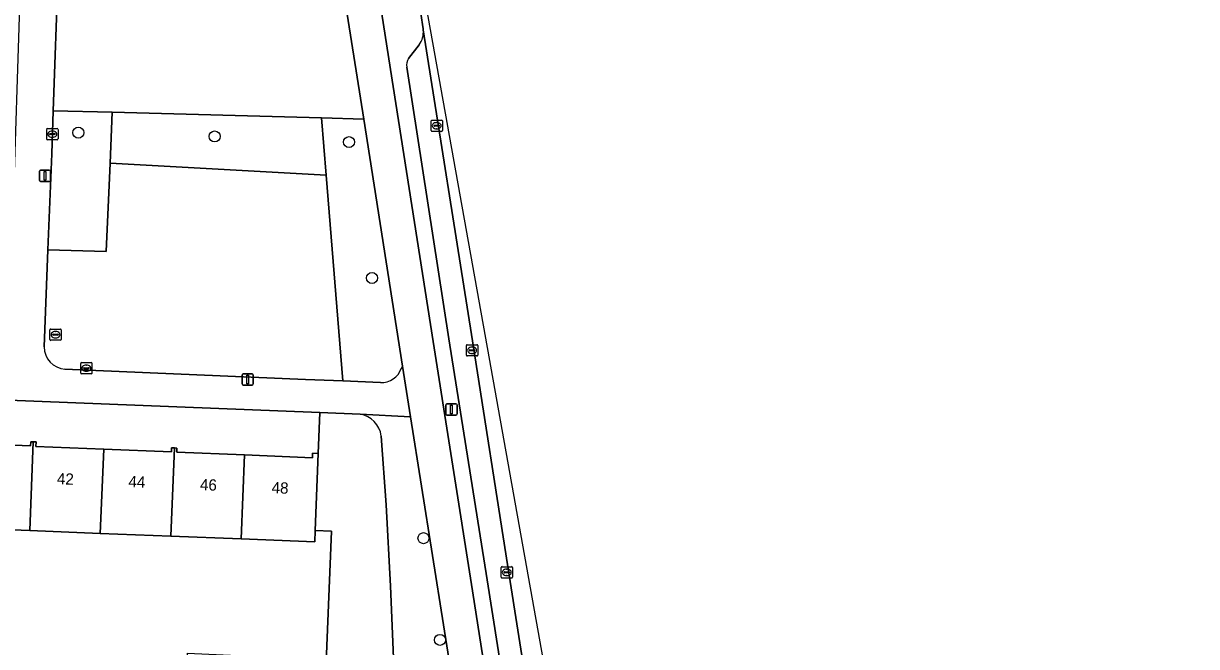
# Model space of a CAD drawing. Extents: x 160077 to 160948, y 386481 to 387498.
# Drawn here: x 160810.6 to 160914.5, y 387049.3 to 387104.5 of the extents above; entities that cross this region are included whole.
import ezdxf

# ---------------------------------------------------------------- set-up
doc = ezdxf.new("R2010")
doc.units = 0
for name, color, linetype in [('IMGEO_Boom', 7, 'Continuous'), ('IMGEO_Erf', 7, 'Continuous'), ('IMGEO_Fietspad_gesloten', 7, 'Continuous'), ('IMGEO_Groenvoorziening', 7, 'Continuous'), ('IMGEO_Kolk', 7, 'Continuous'), ('IMGEO_Lichtmast', 7, 'Continuous'), ('IMGEO_Pand', 7, 'Continuous'), ('IMGEO_Pand_nummerreeks', 7, 'Continuous'), ('IMGEO_Parkeervlak_open', 7, 'Continuous'), ('IMGEO_Rijbaan_lokaal_gesloten', 7, 'Continuous'), ('IMGEO_Rioolput', 7, 'Continuous'), ('IMGEO_Voetpad_open', 7, 'Continuous')]:
    doc.layers.add(name, color=color, linetype=linetype)

msp = doc.modelspace()

# ---------------------------------------------------------------- linework, layer by layer
at = {"layer": 'IMGEO_Boom'}
for centre in [(160815.42, 387094.87), (160827.5, 387094.53), (160839.41, 387094.03), (160841.45, 387081.99), (160846.01, 387058.94), (160847.47, 387049.93)]:
    msp.add_circle(centre, 0.489, dxfattribs=at)
at = {"layer": 'IMGEO_Erf'}
for points in [[(160836.17, 387066.07), (160836.18, 387066.46), (160836.68, 387066.44), (160836.83, 387070.08), (160798.77, 387071.58), (160798.63, 387067.96), (160799.14, 387067.94), (160799.13, 387067.6), (160805.15, 387067.36), (160811.18, 387067.12), (160811.2, 387067.48), (160811.43, 387067.47), (160811.68, 387067.46), (160811.66, 387067.06), (160817.67, 387066.82), (160823.68, 387066.58), (160823.69, 387066.94), (160823.93, 387066.93), (160824.16, 387066.92), (160824.15, 387066.55), (160830.15, 387066.31)], [(160837.87, 387059.55), (160836.41, 387059.61), (160836.37, 387058.61), (160829.86, 387058.87), (160823.61, 387059.12), (160817.37, 387059.36), (160811.12, 387059.61), (160804.85, 387059.86), (160798.31, 387060.12), (160798.35, 387061.13), (160797.26, 387061.17), (160796.68, 387047.35), (160800.08, 387047.21), (160800.19, 387049.66), (160804.32, 387049.49), (160808.58, 387049.3), (160808.48, 387046.86), (160824.99, 387046.27), (160825.09, 387048.74), (160829.54, 387048.55), (160833.65, 387048.38), (160833.55, 387045.91), (160837.3, 387045.76)]]:
    msp.add_lwpolyline(points, close=True, dxfattribs=at)
at = {"layer": 'IMGEO_Fietspad_gesloten'}
for points in [[(160846.88, 387076.36), (160843.09, 387100.46), (160839.8, 387121.48)], [(160839.04, 387106.69), (160840.71, 387096.07), (160844.15, 387074.18), (160844.86, 387069.7), (160848.76, 387045.13), (160853.93, 387012.14), (160854.19, 387010.64), (160860.04, 386973.36), (160860.24, 386971.99), (160863.79, 386949.37)], [(160867.02, 386948.27), (160866.58, 386951.23), (160853.41, 387034.81), (160850.27, 387054.84), (160846.88, 387076.36)]]:
    msp.add_lwpolyline(points, dxfattribs=at)
at = {"layer": 'IMGEO_Groenvoorziening'}
for points in [[(160837.18, 387108.18), (160831.92, 387108.42), (160825.21, 387108.72), (160813.63, 387109.18), (160813.19, 387096.81), (160818.43, 387096.67), (160836.96, 387096.17), (160840.71, 387096.07), (160839.04, 387106.69)], [(160840.71, 387096.07), (160836.96, 387096.17)], [(160836.96, 387096.17), (160837.38, 387091.1)], [(160844.15, 387074.18), (160840.71, 387096.07)], [(160837.38, 387091.1), (160818.23, 387092.17), (160817.88, 387084.34), (160812.72, 387084.49), (160812.38, 387075.89)], [(160814.24, 387073.91), (160835.55, 387073.01), (160838.87, 387072.87), (160837.38, 387091.1)], [(160837.38, 387091.1), (160838.87, 387072.87)], [(160844.05, 387073.98), (160844.15, 387074.18)], [(160838.87, 387072.87), (160842.21, 387072.73)], [(160840.39, 387069.93), (160836.83, 387070.08), (160836.68, 387066.44), (160836.41, 387059.61), (160837.87, 387059.55), (160837.3, 387045.76), (160843.46, 387045.49), (160843.09, 387054.69), (160842.71, 387061.89), (160842.27, 387067.99)]]:
    msp.add_lwpolyline(points, dxfattribs=at)
for points in [[(160812.72, 387084.49), (160817.88, 387084.34), (160818.23, 387092.17), (160818.43, 387096.67), (160813.19, 387096.81), (160813.06, 387092.99)], [(160837.38, 387091.1), (160836.96, 387096.17), (160818.43, 387096.67), (160818.23, 387092.17)]]:
    msp.add_lwpolyline(points, close=True, dxfattribs=at)
for centre, radius, start, end in [((160814.38, 387075.91), 2, 180.6299, 265.9928), ((160842.3, 387074.57), 1.84, 267.0467, 341.1203), ((160839.98, 387067.66), 2.31, 8.1399, 79.8258)]:
    msp.add_arc(centre, radius, start, end, dxfattribs=at)
at = {"layer": 'IMGEO_Kolk'}
for p, q in [((160846.68, 387095.05), (160846.68, 387095.9)), ((160846.76, 387095.98), (160847.61, 387095.98)), ((160846.98, 387095.52), (160847.38, 387095.52)), ((160847.17, 387095.76), (160847.2, 387095.76)), ((160847.68, 387095.9), (160847.68, 387095.05)), ((160812.62, 387094.31), (160812.62, 387095.16)), ((160812.69, 387095.24), (160813.54, 387095.24)), ((160812.88, 387094.73), (160812.88, 387094.74)), ((160812.92, 387094.78), (160813.32, 387094.78)), ((160813.31, 387094.69), (160812.92, 387094.69)), ((160813.13, 387094.46), (160813.1, 387094.46)), ((160813.11, 387095.01), (160813.13, 387095.01)), ((160813.36, 387094.74), (160813.36, 387094.73)), ((160813.62, 387095.16), (160813.62, 387094.31)), ((160847.61, 387094.98), (160846.76, 387094.98)), ((160846.94, 387095.47), (160846.94, 387095.48)), ((160847.38, 387095.43), (160846.98, 387095.43)), ((160847.19, 387095.2), (160847.17, 387095.2)), ((160847.43, 387095.48), (160847.43, 387095.47)), ((160813.54, 387094.23), (160812.69, 387094.23)), ((160849.82, 387075.15), (160849.82, 387076)), ((160849.89, 387076.08), (160850.74, 387076.08)), ((160850.31, 387075.86), (160850.33, 387075.86)), ((160850.82, 387076), (160850.82, 387075.15)), ((160850.74, 387075.08), (160849.89, 387075.08)), ((160850.08, 387075.57), (160850.08, 387075.58)), ((160850.12, 387075.62), (160850.52, 387075.62)), ((160850.51, 387075.53), (160850.12, 387075.53)), ((160850.33, 387075.3), (160850.3, 387075.3)), ((160850.56, 387075.58), (160850.56, 387075.57)), ((160815.63, 387073.57), (160815.63, 387074.42)), ((160815.71, 387074.5), (160816.56, 387074.5)), ((160815.89, 387073.99), (160815.89, 387074)), ((160815.93, 387074.04), (160816.33, 387074.04)), ((160816.33, 387073.95), (160815.93, 387073.95)), ((160816.12, 387074.28), (160816.15, 387074.28)), ((160816.14, 387073.72), (160816.12, 387073.72)), ((160816.38, 387074), (160816.38, 387073.99)), ((160816.63, 387074.42), (160816.63, 387073.57)), ((160816.56, 387073.5), (160815.71, 387073.5)), ((160852.89, 387055.49), (160852.89, 387056.34)), ((160852.96, 387056.41), (160853.82, 387056.41)), ((160853.38, 387056.19), (160853.4, 387056.19)), ((160853.89, 387056.34), (160853.89, 387055.49)), ((160853.82, 387055.41), (160852.96, 387055.41)), ((160853.15, 387055.91), (160853.15, 387055.92)), ((160853.19, 387055.96), (160853.59, 387055.96)), ((160853.59, 387055.87), (160853.19, 387055.87)), ((160853.4, 387055.63), (160853.37, 387055.63)), ((160853.63, 387055.92), (160853.63, 387055.91))]:
    msp.add_line(p, q, dxfattribs=at)
for points in [[(160846.68, 387095.05), (160846.68, 387095.9)], [(160846.76, 387095.98), (160847.61, 387095.98)], [(160847.68, 387095.9), (160847.68, 387095.05)], [(160812.62, 387094.31), (160812.62, 387095.16)], [(160812.69, 387095.24), (160813.54, 387095.24)], [(160813.62, 387095.16), (160813.62, 387094.31)], [(160847.61, 387094.98), (160846.76, 387094.98)], [(160813.54, 387094.23), (160812.69, 387094.23)], [(160849.82, 387075.15), (160849.82, 387076)], [(160849.89, 387076.08), (160850.74, 387076.08)], [(160850.82, 387076), (160850.82, 387075.15)], [(160850.74, 387075.08), (160849.89, 387075.08)], [(160815.63, 387073.57), (160815.63, 387074.42)], [(160815.71, 387074.5), (160816.56, 387074.5)], [(160816.63, 387074.42), (160816.63, 387073.57)], [(160816.56, 387073.5), (160815.71, 387073.5)], [(160852.89, 387055.49), (160852.89, 387056.34)], [(160852.96, 387056.41), (160853.82, 387056.41)], [(160853.89, 387056.34), (160853.89, 387055.49)], [(160853.82, 387055.41), (160852.96, 387055.41)]]:
    msp.add_lwpolyline(points, dxfattribs=at)
for centre, radius, start, end in [((160846.76, 387095.9), 0.0765, 91.552, 178.448), ((160846.76, 387095.9), 0.0765, 91.552, 178.448), ((160846.98, 387095.48), 0.0403, 85.8775, 175.7526), ((160847.39, 387095.48), 0.0386, 1.7309, 96.639), ((160847.61, 387095.9), 0.0765, 1.552, 88.448), ((160847.61, 387095.9), 0.0765, 1.552, 88.448), ((160812.69, 387095.16), 0.0765, 91.552, 178.448), ((160812.69, 387095.16), 0.0765, 91.552, 178.448), ((160812.92, 387094.74), 0.0403, 85.8775, 175.7526), ((160812.91, 387094.73), 0.0366, 178.938, 274.7102), ((160813.32, 387094.73), 0.043, 264.8664, 352.4533), ((160813.32, 387094.74), 0.0386, 1.7309, 96.639), ((160813.54, 387095.16), 0.0765, 1.552, 88.448), ((160813.54, 387095.16), 0.0765, 1.552, 88.448), ((160846.76, 387095.05), 0.0765, 181.552, 268.448), ((160846.76, 387095.05), 0.0765, 181.552, 268.448), ((160846.98, 387095.47), 0.0366, 178.938, 274.7102), ((160847.38, 387095.48), 0.043, 264.8664, 352.4533), ((160847.61, 387095.05), 0.0765, 271.552, 358.448), ((160847.61, 387095.05), 0.0765, 271.552, 358.448), ((160812.69, 387094.31), 0.0765, 181.552, 268.448), ((160812.69, 387094.31), 0.0765, 181.552, 268.448), ((160813.54, 387094.31), 0.0765, 271.552, 358.448), ((160813.54, 387094.31), 0.0765, 271.552, 358.448), ((160849.89, 387076), 0.0765, 91.552, 178.448), ((160849.89, 387076), 0.0765, 91.552, 178.448), ((160850.74, 387076), 0.0765, 1.552, 88.448), ((160850.74, 387076), 0.0765, 1.552, 88.448), ((160849.89, 387075.15), 0.0765, 181.552, 268.448), ((160849.89, 387075.15), 0.0765, 181.552, 268.448), ((160850.12, 387075.58), 0.0403, 85.8775, 175.7526), ((160850.11, 387075.57), 0.0366, 178.938, 274.7102), ((160850.52, 387075.58), 0.043, 264.8664, 352.4533), ((160850.52, 387075.58), 0.0386, 1.7309, 96.639), ((160850.74, 387075.15), 0.0765, 271.552, 358.448), ((160850.74, 387075.15), 0.0765, 271.552, 358.448), ((160815.71, 387074.42), 0.0765, 91.552, 178.448), ((160815.71, 387074.42), 0.0765, 91.552, 178.448), ((160815.93, 387074), 0.0403, 85.8775, 175.7526), ((160815.93, 387073.99), 0.0366, 178.938, 274.7102), ((160816.34, 387074), 0.0386, 1.7309, 96.639), ((160816.33, 387074), 0.043, 264.8664, 352.4533), ((160816.56, 387074.42), 0.0765, 1.552, 88.448), ((160816.56, 387074.42), 0.0765, 1.552, 88.448), ((160815.71, 387073.57), 0.0765, 181.552, 268.448), ((160815.71, 387073.57), 0.0765, 181.552, 268.448), ((160816.56, 387073.57), 0.0765, 271.552, 358.448), ((160816.56, 387073.57), 0.0765, 271.552, 358.448), ((160852.97, 387056.34), 0.0765, 91.552, 178.448), ((160852.97, 387056.34), 0.0765, 91.552, 178.448), ((160853.81, 387056.34), 0.0765, 1.552, 88.448), ((160853.81, 387056.34), 0.0765, 1.552, 88.448), ((160852.97, 387055.49), 0.0765, 181.552, 268.448), ((160852.97, 387055.49), 0.0765, 181.552, 268.448), ((160853.19, 387055.92), 0.0403, 85.8775, 175.7526), ((160853.18, 387055.91), 0.0366, 178.938, 274.7102), ((160853.59, 387055.92), 0.0386, 1.7309, 96.639), ((160853.59, 387055.91), 0.043, 264.8664, 352.4533), ((160853.81, 387055.49), 0.0765, 271.552, 358.448), ((160853.81, 387055.49), 0.0765, 271.552, 358.448)]:
    msp.add_arc(centre, radius, start, end, dxfattribs=at)
for centre, major_axis, ratio, start_param, end_param in [((160847.17, 387095.48), (-0.387, 0.002), 0.722429, 4.712389, 7.853982), ((160847.19, 387095.48), (-0.39, 0.002), 0.717154, 1.570796, 4.712389), ((160813.1, 387094.73), (-0.387, 0.002), 0.722429, 4.712389, 7.853982), ((160813.13, 387094.73), (-0.39, 0.002), 0.717154, 1.570796, 4.712389), ((160850.3, 387075.58), (-0.387, 0.002), 0.722429, 4.712389, 7.853982), ((160850.33, 387075.58), (-0.39, 0.002), 0.717154, 1.570796, 4.712389), ((160816.12, 387074), (-0.387, 0.002), 0.722429, 4.712389, 7.853982), ((160816.14, 387074), (-0.39, 0.002), 0.717154, 1.570796, 4.712389), ((160853.38, 387055.91), (-0.387, 0.002), 0.722429, 4.712389, 7.853982), ((160853.4, 387055.91), (-0.39, 0.002), 0.717154, 1.570796, 4.712389)]:
    msp.add_ellipse(centre, major_axis=major_axis, ratio=ratio, start_param=start_param, end_param=end_param, dxfattribs=at)
at = {"layer": 'IMGEO_Lichtmast'}
for p, q in [((160811.97, 387090.64), (160811.97, 387091.44)), ((160811.97, 387091.44), (160811.97, 387090.64)), ((160812.07, 387091.54), (160812.85, 387091.54)), ((160812.85, 387091.54), (160812.07, 387091.54)), ((160812.95, 387091.44), (160812.95, 387090.64)), ((160812.95, 387090.64), (160812.95, 387091.44)), ((160812.85, 387090.54), (160812.07, 387090.54)), ((160812.07, 387090.54), (160812.85, 387090.54)), ((160829.94, 387072.6), (160829.94, 387073.4)), ((160829.94, 387073.4), (160829.94, 387072.6)), ((160830.04, 387073.5), (160830.83, 387073.5)), ((160830.83, 387073.5), (160830.04, 387073.5)), ((160830.93, 387073.4), (160830.93, 387072.6)), ((160830.93, 387072.6), (160830.93, 387073.4)), ((160830.83, 387072.5), (160830.04, 387072.5)), ((160830.04, 387072.5), (160830.83, 387072.5)), ((160847.99, 387069.94), (160847.99, 387070.74)), ((160847.99, 387070.74), (160847.99, 387069.94)), ((160848.09, 387070.84), (160848.88, 387070.84)), ((160848.88, 387070.84), (160848.09, 387070.84)), ((160848.98, 387070.74), (160848.98, 387069.94)), ((160848.98, 387069.94), (160848.98, 387070.74)), ((160848.88, 387069.84), (160848.09, 387069.84)), ((160848.09, 387069.84), (160848.88, 387069.84))]:
    msp.add_line(p, q, dxfattribs=at)
for points in [[(160812.38, 387091.42), (160812.54, 387091.42), (160812.54, 387090.67), (160812.38, 387090.67), (160812.38, 387091.42)], [(160830.36, 387073.38), (160830.51, 387073.38), (160830.51, 387072.62), (160830.36, 387072.62), (160830.36, 387073.38)], [(160848.41, 387070.71), (160848.56, 387070.71), (160848.56, 387069.96), (160848.41, 387069.96), (160848.41, 387070.71)]]:
    msp.add_lwpolyline(points, dxfattribs=at)
for centre, start, end in [((160812.07, 387091.44), 90, 180), ((160812.07, 387091.44), 90, 180), ((160812.85, 387091.44), 0, 90), ((160812.85, 387091.44), 360, 90), ((160812.07, 387090.64), 180, 270), ((160812.07, 387090.64), 180, 270), ((160812.85, 387090.64), 270, 0), ((160812.85, 387090.64), 270, 0), ((160830.04, 387073.4), 90, 180), ((160830.04, 387073.4), 90, 180), ((160830.83, 387073.4), 0, 90), ((160830.83, 387073.4), 360, 90), ((160830.04, 387072.6), 180, 270), ((160830.04, 387072.6), 180, 270), ((160830.83, 387072.6), 270, 0), ((160830.83, 387072.6), 270, 0), ((160848.09, 387070.74), 90, 180), ((160848.09, 387070.74), 90, 180), ((160848.88, 387070.74), 0, 90), ((160848.88, 387070.74), 360, 90), ((160848.09, 387069.94), 180, 270), ((160848.09, 387069.94), 180, 270), ((160848.88, 387069.94), 270, 0), ((160848.88, 387069.94), 270, 0)]:
    msp.add_arc(centre, 0.1, start, end, dxfattribs=at)
at = {"layer": 'IMGEO_Pand'}
for points in [[(160811.43, 387067.47), (160811.2, 387067.48), (160811.18, 387067.12), (160805.15, 387067.36), (160804.85, 387059.86), (160811.12, 387059.61)], [(160817.67, 387066.82), (160811.66, 387067.06), (160811.68, 387067.46), (160811.43, 387067.47), (160811.12, 387059.61), (160817.37, 387059.36)], [(160823.93, 387066.93), (160823.69, 387066.94), (160823.68, 387066.58), (160817.67, 387066.82), (160817.37, 387059.36), (160823.61, 387059.12)], [(160823.61, 387059.12), (160829.86, 387058.87), (160830.15, 387066.31), (160824.15, 387066.55), (160824.16, 387066.92), (160823.93, 387066.93)], [(160836.68, 387066.44), (160836.18, 387066.46), (160836.17, 387066.07), (160830.15, 387066.31), (160829.86, 387058.87), (160836.37, 387058.61), (160836.41, 387059.61)]]:
    msp.add_lwpolyline(points, close=True, dxfattribs=at)
at = {"layer": 'IMGEO_Parkeervlak_open'}
for points in [[(160853.6, 387055.67), (160850.25, 387076.97), (160845.99, 387103.98)], [(160845.62, 387102.65), (160844.68, 387101.43)], [(160844.52, 387100.68), (160848.27, 387076.59), (160851.65, 387055.24), (160854.81, 387035.18), (160868.01, 386951.45)], [(160870.51, 386948.38), (160856.76, 387035.6), (160853.6, 387055.67)]]:
    msp.add_lwpolyline(points, dxfattribs=at)
for centre, radius, start, end in [((160844.24, 387103.75), 1.76, 321.3949, 7.4008), ((160845.46, 387100.87), 0.961, 144.6554, 191.7288)]:
    msp.add_arc(centre, radius, start, end, dxfattribs=at)
at = {"layer": 'IMGEO_Rijbaan_lokaal_gesloten'}
for points in [[(160841.78, 387131.05), (160843.09, 387122.72), (160843.68, 387118.82), (160843.91, 387117.2), (160844.42, 387114.08), (160845.35, 387108.16), (160845.97, 387104.07), (160845.99, 387103.98), (160850.25, 387076.97), (160853.6, 387055.67), (160856.76, 387035.6), (160870.51, 386948.38), (160871.55, 386938.16), (160873.62, 386918.31), (160875.5, 386900.31), (160876.4, 386892.08)], [(160911.92, 386716.69), (160912.7, 386711.72), (160913.69, 386705.4), (160914.52, 386705.52), (160914.5, 386705.63), (160887.77, 386879.36), (160883.79, 386903.91), (160869.09, 386978.62), (160851.67, 387075.84), (160841.78, 387131.05)]]:
    msp.add_lwpolyline(points, dxfattribs=at)
at = {"layer": 'IMGEO_Rioolput'}
for p, q in [((160812.9, 387076.54), (160812.9, 387077.39)), ((160812.98, 387077.47), (160813.83, 387077.47)), ((160813.16, 387076.96), (160813.16, 387076.97)), ((160813.2, 387077.01), (160813.6, 387077.01)), ((160813.6, 387076.92), (160813.2, 387076.92)), ((160813.39, 387077.25), (160813.42, 387077.25)), ((160813.65, 387076.97), (160813.65, 387076.96)), ((160813.9, 387077.39), (160813.9, 387076.54)), ((160813.83, 387076.47), (160812.98, 387076.47)), ((160813.41, 387076.69), (160813.39, 387076.69))]:
    msp.add_line(p, q, dxfattribs=at)
for points in [[(160812.9, 387076.54), (160812.9, 387077.39)], [(160812.98, 387077.47), (160813.83, 387077.47)], [(160813.9, 387077.39), (160813.9, 387076.54)], [(160813.83, 387076.47), (160812.98, 387076.47)]]:
    msp.add_lwpolyline(points, dxfattribs=at)
for centre, radius, start, end in [((160812.98, 387077.39), 0.0765, 91.552, 178.448), ((160812.98, 387077.39), 0.0765, 91.552, 178.448), ((160813.2, 387076.97), 0.0403, 85.8775, 175.7526), ((160813.2, 387076.96), 0.0366, 178.938, 274.7102), ((160813.61, 387076.97), 0.0386, 1.7309, 96.639), ((160813.6, 387076.97), 0.043, 264.8664, 352.4533), ((160813.83, 387077.39), 0.0765, 1.552, 88.448), ((160813.83, 387077.39), 0.0765, 1.552, 88.448), ((160812.98, 387076.54), 0.0765, 181.552, 268.448), ((160812.98, 387076.54), 0.0765, 181.552, 268.448), ((160813.83, 387076.54), 0.0765, 271.552, 358.448), ((160813.83, 387076.54), 0.0765, 271.552, 358.448)]:
    msp.add_arc(centre, radius, start, end, dxfattribs=at)
for centre, major_axis, ratio, start_param, end_param in [((160813.39, 387076.97), (-0.387, 0.002), 0.722429, 4.712389, 7.853982), ((160813.41, 387076.97), (-0.39, 0.002), 0.717154, 1.570796, 4.712389)]:
    msp.add_ellipse(centre, major_axis=major_axis, ratio=ratio, start_param=start_param, end_param=end_param, dxfattribs=at)
at = {"layer": 'IMGEO_Voetpad_open'}
for points in [[(160841.18, 387121.74), (160833.75, 387169.39), (160823.25, 387236.19), (160821.85, 387235.9), (160832.32, 387169.22), (160839.8, 387121.48), (160843.09, 387100.46), (160846.88, 387076.36), (160850.27, 387054.84), (160853.41, 387034.81), (160866.58, 386951.23), (160868.01, 386951.45), (160854.81, 387035.18), (160851.65, 387055.24), (160848.27, 387076.59), (160844.52, 387100.68)], [(160845.99, 387103.98), (160845.97, 387104.07), (160845.35, 387108.16), (160844.19, 387107.96), (160843.28, 387113.92), (160844.42, 387114.08)], [(160812.38, 387075.89), (160812.72, 387084.49), (160813.06, 387092.99), (160813.19, 387096.81), (160813.63, 387109.18), (160810.34, 387109.32), (160810.3, 387108.39), (160810.27, 387107.91), (160809.58, 387086.72)], [(160844.68, 387101.43), (160845.62, 387102.65)], [(160793.08, 387071.8), (160798.77, 387071.58), (160836.83, 387070.08), (160840.39, 387069.93), (160844.86, 387069.7), (160844.15, 387074.18)], [(160842.21, 387072.73), (160838.87, 387072.87), (160835.55, 387073.01), (160814.24, 387073.91)], [(160844.15, 387074.18), (160844.05, 387073.98)], [(160848.76, 387045.13), (160844.86, 387069.7), (160840.39, 387069.93)], [(160842.27, 387067.99), (160842.71, 387061.89), (160843.09, 387054.69), (160843.46, 387045.49), (160843.8, 387045.48), (160843.72, 387043.68), (160841.92, 387000), (160840.85, 386974.22), (160839.23, 386935.04), (160839.14, 386932.85), (160847.19, 386932.54), (160847.24, 386933.71), (160848.2, 386933.71), (160864.48, 386907.55), (160864.69, 386906.94), (160865.32, 386902.89)]]:
    msp.add_lwpolyline(points, dxfattribs=at)
for centre, radius, start, end in [((160844.24, 387103.75), 1.76, 321.3949, 7.4008), ((160845.46, 387100.87), 0.961, 144.6554, 191.7288), ((160814.38, 387075.91), 2, 180.6299, 265.9928), ((160842.3, 387074.57), 1.84, 267.0467, 341.1203), ((160839.98, 387067.66), 2.31, 8.1399, 79.8258)]:
    msp.add_arc(centre, radius, start, end, dxfattribs=at)

# ---------------------------------------------------------------- texts
at = {"layer": 'IMGEO_Pand_nummerreeks'}
for s, p in [('42', (160813.51, 387063.72)), ('44', (160819.85, 387063.46)), ('46', (160826.19, 387063.2)), ('48', (160832.54, 387062.93))]:
    msp.add_text(s, height=1, rotation=357.6355, dxfattribs=at).set_placement(p)

doc.saveas('drawing.dxf')
